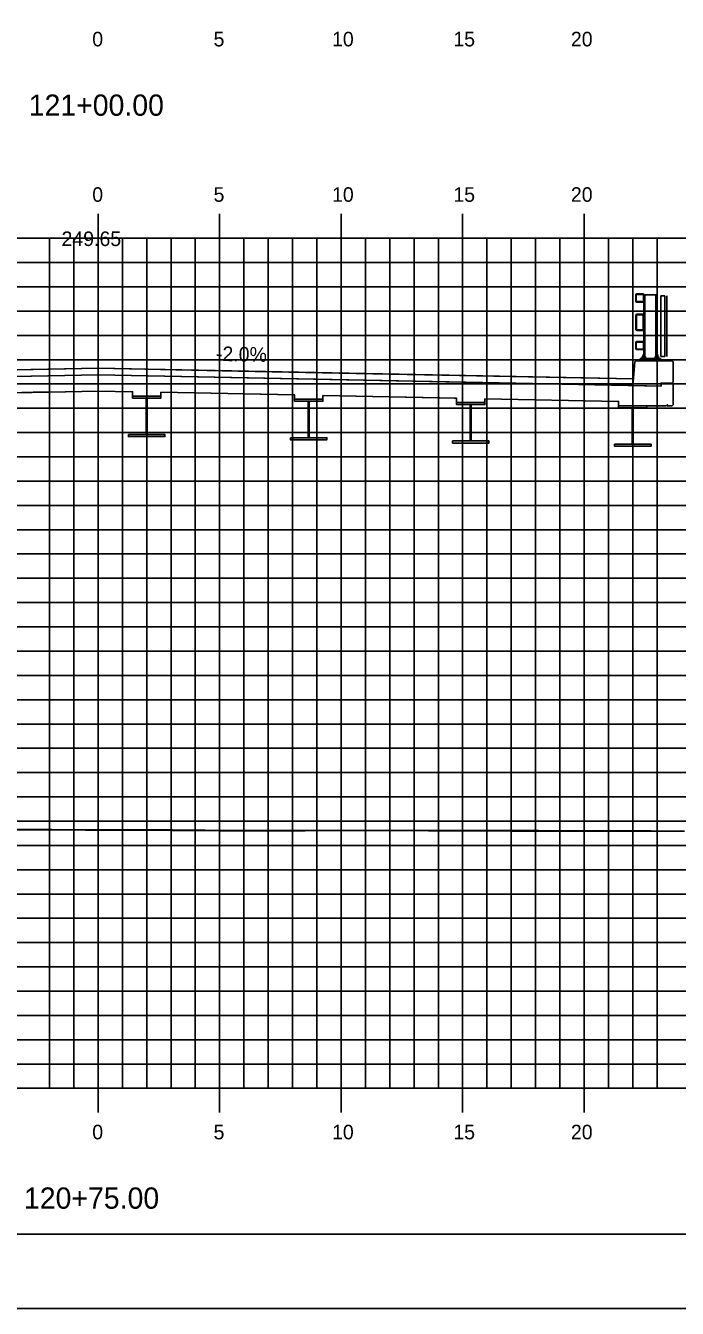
# Model space of a CAD drawing. Extents: x -22 to 1480, y -1511 to 8.
# Drawn here: x 850.4 to 877.3, y -1511.4 to -1458.6 of the extents above; entities that cross this region are included whole.
import ezdxf

# ---------------------------------------------------------------- set-up
doc = ezdxf.new("R2010")
doc.units = 0
for name, color, linetype in [('ANNOTATION', 7, 'Continuous'), ('BORDER', 7, 'Continuous'), ('D_Bridge_Deck', 7, 'Continuous'), ('D_Bridge_Railing', 7, 'Continuous'), ('D_Bridge_Superstructure', 7, 'Continuous'), ('D_Bridge_Superstructure_Slab', 7, 'Continuous'), ('D_Roadway_Centerline', 7, 'Continuous'), ('D_Roadway_Centerline_Text', 7, 'Continuous'), ('H_V ANNOTATION', 7, 'Continuous'), ('MAJOR', 7, 'Continuous'), ('MINOR', 7, 'Continuous'), ('PLOT BOUNDARY', 7, 'Continuous'), ('S_Roadway_Centerline', 7, 'Continuous')]:
    doc.layers.add(name, color=color, linetype=linetype)

msp = doc.modelspace()

# ---------------------------------------------------------------- linework, layer by layer
at = {"layer": 'BORDER'}
msp.add_line((778.426, -1508.331), (938.426, -1508.331), dxfattribs=at)
at = {"layer": 'D_Bridge_Deck'}
for p, q in [((876.593, -1473.418), (876.593, -1473.293)), ((876.593, -1473.293), (877.051, -1473.293))]:
    msp.add_line(p, q, dxfattribs=at)
for points in [[(877.051, -1473.293), (877.093, -1473.252), (877.093, -1472.416), (877.051, -1472.374), (875.551, -1472.374), (875.506, -1472.416), (875.426, -1473.395)], [(876.801, -1474.228), (876.092, -1474.228)]]:
    msp.add_lwpolyline(points, dxfattribs=at)
at = {"layer": 'D_Bridge_Railing'}
for p, q in [((875.551, -1469.666), (875.551, -1469.916)), ((875.572, -1469.666), (875.572, -1469.916)), ((875.843, -1469.624), (875.593, -1469.624)), ((875.843, -1469.645), (875.593, -1469.645)), ((875.863, -1469.916), (875.863, -1469.666)), ((875.884, -1469.916), (875.884, -1469.666)), ((875.922, -1469.666), (875.922, -1472.198)), ((876.378, -1469.666), (876.378, -1472.198)), ((876.582, -1469.707), (876.582, -1472.199)), ((876.582, -1469.707), (876.749, -1469.707)), ((876.749, -1469.707), (876.749, -1472.199)), ((875.593, -1469.937), (875.843, -1469.937)), ((875.593, -1469.957), (875.843, -1469.957)), ((875.551, -1471.072), (875.551, -1470.509)), ((875.577, -1471.072), (875.577, -1470.509)), ((875.603, -1470.457), (875.832, -1470.457)), ((875.603, -1470.483), (875.832, -1470.483)), ((875.858, -1470.509), (875.858, -1471.072)), ((875.884, -1470.509), (875.884, -1471.072)), ((875.832, -1471.098), (875.603, -1471.098)), ((875.832, -1471.124), (875.603, -1471.124)), ((875.551, -1471.624), (875.551, -1471.874)), ((875.572, -1471.624), (875.572, -1471.874)), ((875.843, -1471.582), (875.593, -1471.582)), ((875.843, -1471.603), (875.593, -1471.603)), ((875.863, -1471.874), (875.863, -1471.624)), ((875.884, -1471.874), (875.884, -1471.624)), ((875.593, -1471.895), (875.843, -1471.895)), ((875.593, -1471.916), (875.843, -1471.916)), ((875.921, -1472.124), (875.848, -1472.124)), ((875.921, -1472.132), (875.848, -1472.132)), ((875.921, -1472.14), (875.848, -1472.14)), ((875.921, -1472.149), (875.848, -1472.149)), ((875.921, -1472.157), (875.848, -1472.157)), ((875.921, -1472.165), (875.848, -1472.165)), ((875.921, -1472.174), (875.848, -1472.174)), ((875.921, -1472.182), (875.848, -1472.182)), ((875.921, -1472.19), (875.848, -1472.19)), ((875.85, -1472.205), (875.85, -1472.261)), ((875.903, -1472.128), (875.866, -1472.128)), ((875.903, -1472.136), (875.866, -1472.136)), ((875.903, -1472.145), (875.866, -1472.145)), ((875.903, -1472.153), (875.866, -1472.153)), ((875.903, -1472.161), (875.866, -1472.161)), ((875.903, -1472.169), (875.866, -1472.169)), ((875.903, -1472.178), (875.866, -1472.178)), ((875.903, -1472.186), (875.866, -1472.186)), ((875.903, -1472.194), (875.866, -1472.194)), ((875.919, -1472.205), (875.919, -1472.261)), ((876.452, -1472.124), (876.379, -1472.124)), ((876.452, -1472.132), (876.379, -1472.132)), ((876.452, -1472.14), (876.379, -1472.14)), ((876.452, -1472.149), (876.379, -1472.149)), ((876.452, -1472.157), (876.379, -1472.157)), ((876.452, -1472.165), (876.379, -1472.165)), ((876.452, -1472.174), (876.379, -1472.174)), ((876.452, -1472.182), (876.379, -1472.182)), ((876.452, -1472.19), (876.379, -1472.19)), ((876.381, -1472.205), (876.381, -1472.261)), ((876.434, -1472.128), (876.397, -1472.128)), ((876.434, -1472.136), (876.397, -1472.136)), ((876.434, -1472.145), (876.397, -1472.145)), ((876.434, -1472.153), (876.397, -1472.153)), ((876.434, -1472.161), (876.397, -1472.161)), ((876.434, -1472.169), (876.397, -1472.169)), ((876.434, -1472.178), (876.397, -1472.178)), ((876.434, -1472.186), (876.397, -1472.186)), ((876.434, -1472.194), (876.397, -1472.194)), ((876.45, -1472.205), (876.45, -1472.261)), ((876.582, -1472.199), (876.749, -1472.199))]:
    msp.add_line(p, q, dxfattribs=at)
for points in [[(876.416, -1472.116), (876.416, -1469.666), (875.884, -1469.666), (875.884, -1472.116)], [(876.832, -1469.707), (876.832, -1472.199)], [(875.921, -1472.198), (875.921, -1472.124), (875.912, -1472.116), (875.856, -1472.116), (875.848, -1472.124), (875.848, -1472.198)], [(876.452, -1472.198), (876.452, -1472.124), (876.444, -1472.116), (876.387, -1472.116), (876.379, -1472.124), (876.379, -1472.198)]]:
    msp.add_lwpolyline(points, dxfattribs=at)
for points in [[(876.56, -1472.282), (875.74, -1472.282), (875.74, -1472.364), (876.56, -1472.364)], [(876.56, -1472.364), (875.74, -1472.364), (875.74, -1472.374), (876.56, -1472.374)], [(875.957, -1472.282), (875.811, -1472.282), (875.811, -1472.269), (875.957, -1472.269)], [(875.953, -1472.205), (875.939, -1472.198), (875.829, -1472.198), (875.815, -1472.205), (875.815, -1472.261), (875.829, -1472.269), (875.939, -1472.269), (875.953, -1472.261)], [(876.488, -1472.282), (876.343, -1472.282), (876.343, -1472.269), (876.488, -1472.269)], [(876.484, -1472.205), (876.471, -1472.198), (876.36, -1472.198), (876.347, -1472.205), (876.347, -1472.261), (876.36, -1472.269), (876.471, -1472.269), (876.484, -1472.261)]]:
    msp.add_lwpolyline(points, close=True, dxfattribs=at)
for centre, radius, start, end in [((875.593, -1469.666), 0.0417, 90, 180), ((875.593, -1469.666), 0.0208, 90, 180), ((875.843, -1469.666), 0.0417, 360, 90), ((875.843, -1469.666), 0.0208, 360, 90), ((875.593, -1469.916), 0.0417, 180, 270), ((875.593, -1469.916), 0.0208, 180, 270), ((875.843, -1469.916), 0.0417, 270, 0), ((875.843, -1469.916), 0.0208, 270, 0), ((875.603, -1470.509), 0.052, 90, 180), ((875.603, -1470.509), 0.026, 90, 180), ((875.832, -1470.509), 0.052, 360, 90), ((875.832, -1470.509), 0.026, 360, 90), ((875.603, -1471.072), 0.052, 180, 270), ((875.603, -1471.072), 0.026, 180, 270), ((875.832, -1471.072), 0.052, 270, 0), ((875.832, -1471.072), 0.026, 270, 0), ((875.593, -1471.624), 0.0417, 90, 180), ((875.593, -1471.874), 0.0417, 180, 270), ((875.593, -1471.624), 0.0208, 90, 180), ((875.593, -1471.874), 0.0208, 180, 270), ((875.843, -1471.624), 0.0417, 360, 90), ((875.843, -1471.624), 0.0208, 360, 90), ((875.843, -1471.874), 0.0417, 270, 0), ((875.843, -1471.874), 0.0208, 270, 0), ((875.833, -1472.23), 0.0302, 55.4339, 120), ((875.833, -1472.236), 0.0302, 240, 304.5661), ((875.884, -1472.314), 0.114, 72.412, 107.588), ((875.884, -1472.153), 0.114, 252.412, 287.588), ((875.936, -1472.23), 0.0302, 60, 124.5661), ((875.936, -1472.236), 0.0302, 235.4339, 300), ((876.364, -1472.23), 0.0302, 55.4339, 120), ((876.364, -1472.236), 0.0302, 240, 304.5661), ((876.416, -1472.314), 0.114, 72.412, 107.588), ((876.416, -1472.153), 0.114, 252.412, 287.588), ((876.467, -1472.23), 0.0302, 60, 124.5661), ((876.467, -1472.236), 0.0302, 235.4339, 300)]:
    msp.add_arc(centre, radius, start, end, dxfattribs=at)
at = {"layer": 'D_Bridge_Superstructure'}
for p, q in [((856.009, -1473.828), (854.842, -1473.828)), ((854.842, -1473.828), (854.842, -1473.912)), ((855.447, -1473.912), (855.405, -1473.912)), ((855.447, -1473.912), (855.405, -1473.912)), ((855.447, -1473.912), (856.009, -1473.912)), ((856.009, -1473.912), (856.009, -1473.828)), ((862.676, -1473.962), (861.509, -1473.962)), ((861.509, -1473.962), (861.509, -1474.045)), ((862.676, -1474.045), (862.676, -1473.962)), ((862.113, -1474.045), (862.072, -1474.045)), ((862.113, -1474.045), (862.072, -1474.045)), ((862.113, -1474.045), (862.676, -1474.045)), ((869.342, -1474.095), (868.176, -1474.095)), ((868.176, -1474.095), (868.176, -1474.178)), ((868.78, -1474.178), (868.738, -1474.178)), ((868.78, -1474.178), (868.738, -1474.178)), ((868.78, -1474.178), (869.342, -1474.178)), ((869.342, -1474.178), (869.342, -1474.095)), ((876.009, -1474.228), (874.842, -1474.228)), ((874.842, -1474.228), (874.842, -1474.312)), ((875.447, -1474.312), (875.405, -1474.312)), ((875.447, -1474.312), (875.405, -1474.312)), ((875.447, -1474.312), (876.009, -1474.312)), ((876.009, -1474.312), (876.009, -1474.228)), ((855.405, -1475.412), (854.676, -1475.412)), ((854.676, -1475.412), (854.676, -1475.495)), ((855.405, -1475.412), (854.676, -1475.412)), ((855.447, -1475.412), (855.405, -1475.412)), ((855.447, -1475.412), (855.405, -1475.412)), ((862.072, -1475.545), (861.342, -1475.545)), ((861.342, -1475.545), (861.342, -1475.628)), ((862.072, -1475.545), (861.342, -1475.545)), ((862.113, -1475.545), (862.072, -1475.545)), ((862.113, -1475.545), (862.072, -1475.545)), ((868.738, -1475.678), (868.009, -1475.678)), ((868.009, -1475.678), (868.009, -1475.762)), ((868.738, -1475.678), (868.009, -1475.678)), ((868.78, -1475.678), (868.738, -1475.678)), ((868.78, -1475.678), (868.738, -1475.678)), ((875.405, -1475.812), (874.676, -1475.812)), ((874.676, -1475.812), (874.676, -1475.895)), ((875.405, -1475.812), (874.676, -1475.812)), ((875.447, -1475.812), (875.405, -1475.812)), ((875.447, -1475.812), (875.405, -1475.812))]:
    msp.add_line(p, q, dxfattribs=at)
for points in [[(854.842, -1473.828), (856.009, -1473.828), (856.009, -1473.912), (854.842, -1473.912)], [(855.405, -1473.912), (855.447, -1473.912), (855.447, -1475.412), (855.405, -1475.412)], [(861.509, -1473.962), (862.676, -1473.962), (862.676, -1474.045), (861.509, -1474.045)], [(862.072, -1474.045), (862.113, -1474.045), (862.113, -1475.545), (862.072, -1475.545)], [(868.176, -1474.095), (869.342, -1474.095), (869.342, -1474.178), (868.176, -1474.178)], [(868.738, -1474.178), (868.78, -1474.178), (868.78, -1475.678), (868.738, -1475.678)], [(874.842, -1474.228), (876.009, -1474.228), (876.009, -1474.312), (874.842, -1474.312)], [(875.405, -1474.312), (875.447, -1474.312), (875.447, -1475.812), (875.405, -1475.812)], [(854.676, -1475.412), (856.176, -1475.412), (856.176, -1475.495), (854.676, -1475.495)], [(861.342, -1475.545), (862.842, -1475.545), (862.842, -1475.628), (861.342, -1475.628)], [(868.009, -1475.678), (869.509, -1475.678), (869.509, -1475.762), (868.009, -1475.762)], [(874.676, -1475.812), (876.176, -1475.812), (876.176, -1475.895), (874.676, -1475.895)]]:
    msp.add_lwpolyline(points, close=True, dxfattribs=at)
for points in [[(855.447, -1473.912), (856.009, -1473.912), (856.009, -1473.828), (854.842, -1473.828), (854.842, -1473.912), (855.405, -1473.912), (855.447, -1473.912)], [(854.842, -1473.912), (855.405, -1473.912), (855.447, -1473.912)], [(855.405, -1473.912), (855.405, -1475.412), (855.447, -1475.412), (855.447, -1473.912)], [(855.405, -1473.912), (855.405, -1475.412), (855.447, -1475.412), (855.447, -1473.912)], [(862.113, -1474.045), (862.676, -1474.045), (862.676, -1473.962), (861.509, -1473.962), (861.509, -1474.045), (862.072, -1474.045), (862.113, -1474.045)], [(861.509, -1474.045), (862.072, -1474.045), (862.113, -1474.045)], [(862.072, -1474.045), (862.072, -1475.545), (862.113, -1475.545), (862.113, -1474.045)], [(862.072, -1474.045), (862.072, -1475.545), (862.113, -1475.545), (862.113, -1474.045)], [(868.78, -1474.178), (869.342, -1474.178), (869.342, -1474.095), (868.176, -1474.095), (868.176, -1474.178), (868.738, -1474.178), (868.78, -1474.178)], [(868.176, -1474.178), (868.738, -1474.178), (868.78, -1474.178)], [(868.738, -1474.178), (868.738, -1475.678), (868.78, -1475.678), (868.78, -1474.178)], [(868.738, -1474.178), (868.738, -1475.678), (868.78, -1475.678), (868.78, -1474.178)], [(875.447, -1474.312), (876.009, -1474.312), (876.009, -1474.228), (874.842, -1474.228), (874.842, -1474.312), (875.405, -1474.312), (875.447, -1474.312)], [(874.842, -1474.312), (875.405, -1474.312), (875.447, -1474.312)], [(875.405, -1474.312), (875.405, -1475.812), (875.447, -1475.812), (875.447, -1474.312)], [(875.405, -1474.312), (875.405, -1475.812), (875.447, -1475.812), (875.447, -1474.312)], [(854.676, -1475.412), (854.676, -1475.495), (856.176, -1475.495), (856.176, -1475.412), (855.447, -1475.412)], [(854.676, -1475.495), (856.176, -1475.495), (856.176, -1475.412), (855.447, -1475.412)], [(861.342, -1475.545), (861.342, -1475.628), (862.842, -1475.628), (862.842, -1475.545), (862.113, -1475.545)], [(861.342, -1475.628), (862.842, -1475.628), (862.842, -1475.545), (862.113, -1475.545)], [(868.009, -1475.678), (868.009, -1475.762), (869.509, -1475.762), (869.509, -1475.678), (868.78, -1475.678)], [(868.009, -1475.762), (869.509, -1475.762), (869.509, -1475.678), (868.78, -1475.678)], [(874.676, -1475.812), (874.676, -1475.895), (876.176, -1475.895), (876.176, -1475.812), (875.447, -1475.812)], [(874.676, -1475.895), (876.176, -1475.895), (876.176, -1475.812), (875.447, -1475.812)]]:
    msp.add_lwpolyline(points, dxfattribs=at)
at = {"layer": 'D_Bridge_Superstructure_Slab'}
for p, q in [((853.426, -1473.622), (853.426, -1473.622)), ((868.092, -1473.915), (868.092, -1473.915))]:
    msp.add_line(p, q, dxfattribs=at)
for points in [[(875.426, -1473.395), (875.506, -1472.416), (875.551, -1472.374), (877.051, -1472.374), (877.093, -1472.416), (877.093, -1473.252), (877.051, -1473.293), (876.593, -1473.293), (876.593, -1473.418)], [(835.404, -1473.045), (835.426, -1473.315), (853.426, -1472.955), (875.426, -1473.395), (875.448, -1473.125), (853.426, -1472.684)]]:
    msp.add_lwpolyline(points, close=True, dxfattribs=at)
for points in [[(834.259, -1473.338), (853.426, -1472.955), (876.593, -1473.418)], [(834.259, -1473.338), (853.426, -1472.955), (876.593, -1473.418), (876.593, -1473.293), (877.051, -1473.293), (877.093, -1473.335), (877.093, -1474.187), (877.051, -1474.228), (876.843, -1474.228), (876.843, -1474.187), (876.801, -1474.228), (874.842, -1474.228), (874.842, -1474.05), (869.342, -1473.94), (869.342, -1474.095), (868.176, -1474.095), (868.176, -1473.917), (868.092, -1473.915), (866.759, -1473.888), (862.676, -1473.807), (862.676, -1473.962), (861.509, -1473.962), (861.509, -1473.783), (860.092, -1473.755), (858.759, -1473.728), (856.009, -1473.673), (856.009, -1473.828), (854.842, -1473.828), (854.842, -1473.65), (853.426, -1473.622), (852.093, -1473.648), (850.759, -1473.675), (849.342, -1473.703)], [(876.843, -1474.228), (877.051, -1474.228), (877.093, -1474.187), (877.093, -1473.335), (877.051, -1473.293)], [(849.342, -1473.703), (853.426, -1473.622), (854.842, -1473.65)], [(854.842, -1473.65), (854.842, -1473.828), (856.009, -1473.828), (856.009, -1473.673)], [(856.009, -1473.673), (861.509, -1473.783)], [(861.509, -1473.783), (861.509, -1473.962), (862.676, -1473.962), (862.676, -1473.807)], [(862.676, -1473.807), (868.176, -1473.917)], [(868.176, -1473.917), (868.176, -1474.095), (869.342, -1474.095), (869.342, -1473.94)], [(869.342, -1473.94), (874.842, -1474.05)], [(876.092, -1474.228), (874.842, -1474.228), (874.842, -1474.05)], [(876.843, -1474.228), (876.843, -1474.187), (876.801, -1474.228)], [(876.843, -1474.228), (876.843, -1474.187), (876.801, -1474.228)]]:
    msp.add_lwpolyline(points, dxfattribs=at)
at = {"layer": 'D_Roadway_Centerline'}
for points in [[(835.404, -1473.045), (838.426, -1472.984), (841.426, -1472.924), (847.186, -1472.809), (853.426, -1472.684), (859.186, -1472.799), (865.426, -1472.924), (870.426, -1473.024), (875.448, -1473.125)], [(849.622, -1491.666), (851.214, -1491.671), (851.528, -1491.673), (856.483, -1491.691), (857.83, -1491.697), (861.751, -1491.711), (864.139, -1491.719), (867.019, -1491.729), (870.44, -1491.737), (872.287, -1491.743), (876.73, -1491.746), (877.556, -1491.749)]]:
    msp.add_lwpolyline(points, dxfattribs=at)
at = {"layer": 'MAJOR'}
for p, q in [((853.426, -1466.329), (853.426, -1467.331)), ((858.426, -1466.329), (858.426, -1467.331)), ((863.426, -1466.329), (863.426, -1467.331)), ((868.426, -1466.329), (868.426, -1467.331)), ((873.426, -1466.329), (873.426, -1467.331)), ((783.426, -1467.331), (923.426, -1467.331)), ((783.426, -1467.331), (923.426, -1467.331)), ((853.426, -1502.331), (853.426, -1467.331)), ((858.426, -1502.331), (858.426, -1467.331)), ((863.426, -1502.331), (863.426, -1467.331)), ((868.426, -1502.331), (868.426, -1467.331)), ((873.426, -1502.331), (873.426, -1467.331)), ((783.426, -1472.331), (923.426, -1472.331)), ((783.426, -1477.331), (923.426, -1477.331)), ((783.426, -1482.331), (923.426, -1482.331)), ((783.426, -1487.331), (923.426, -1487.331)), ((783.426, -1492.331), (923.426, -1492.331)), ((783.426, -1497.331), (923.426, -1497.331)), ((783.426, -1502.331), (923.426, -1502.331)), ((783.426, -1502.331), (923.426, -1502.331)), ((853.426, -1503.333), (853.426, -1502.331)), ((858.426, -1503.333), (858.426, -1502.331)), ((863.426, -1503.333), (863.426, -1502.331)), ((868.426, -1503.333), (868.426, -1502.331)), ((873.426, -1503.333), (873.426, -1502.331))]:
    msp.add_line(p, q, dxfattribs=at)
at = {"layer": 'MINOR'}
for p, q in [((851.426, -1502.331), (851.426, -1467.331)), ((852.426, -1502.331), (852.426, -1467.331)), ((854.426, -1502.331), (854.426, -1467.331)), ((855.426, -1502.331), (855.426, -1467.331)), ((856.426, -1502.331), (856.426, -1467.331)), ((857.426, -1502.331), (857.426, -1467.331)), ((859.426, -1502.331), (859.426, -1467.331)), ((860.426, -1502.331), (860.426, -1467.331)), ((861.426, -1502.331), (861.426, -1467.331)), ((862.426, -1502.331), (862.426, -1467.331)), ((864.426, -1502.331), (864.426, -1467.331)), ((865.426, -1502.331), (865.426, -1467.331)), ((866.426, -1502.331), (866.426, -1467.331)), ((867.426, -1502.331), (867.426, -1467.331)), ((869.426, -1502.331), (869.426, -1467.331)), ((870.426, -1502.331), (870.426, -1467.331)), ((871.426, -1502.331), (871.426, -1467.331)), ((872.426, -1502.331), (872.426, -1467.331)), ((874.426, -1502.331), (874.426, -1467.331)), ((875.426, -1502.331), (875.426, -1467.331)), ((876.426, -1502.331), (876.426, -1467.331)), ((783.426, -1468.331), (923.426, -1468.331)), ((783.426, -1469.331), (923.426, -1469.331)), ((783.426, -1470.331), (923.426, -1470.331)), ((783.426, -1471.331), (923.426, -1471.331)), ((783.426, -1473.331), (923.426, -1473.331)), ((783.426, -1474.331), (923.426, -1474.331)), ((783.426, -1475.331), (923.426, -1475.331)), ((783.426, -1476.331), (923.426, -1476.331)), ((783.426, -1478.331), (923.426, -1478.331)), ((783.426, -1479.331), (923.426, -1479.331)), ((783.426, -1480.331), (923.426, -1480.331)), ((783.426, -1481.331), (923.426, -1481.331)), ((783.426, -1483.331), (923.426, -1483.331)), ((783.426, -1484.331), (923.426, -1484.331)), ((783.426, -1485.331), (923.426, -1485.331)), ((783.426, -1486.331), (923.426, -1486.331)), ((783.426, -1488.331), (923.426, -1488.331)), ((783.426, -1489.331), (923.426, -1489.331)), ((783.426, -1490.331), (923.426, -1490.331)), ((783.426, -1491.331), (923.426, -1491.331)), ((783.426, -1493.331), (923.426, -1493.331)), ((783.426, -1494.331), (923.426, -1494.331)), ((783.426, -1495.331), (923.426, -1495.331)), ((783.426, -1496.331), (923.426, -1496.331)), ((783.426, -1498.331), (923.426, -1498.331)), ((783.426, -1499.331), (923.426, -1499.331)), ((783.426, -1500.331), (923.426, -1500.331)), ((783.426, -1501.331), (923.426, -1501.331))]:
    msp.add_line(p, q, dxfattribs=at)
at = {"layer": 'PLOT BOUNDARY'}
msp.add_lwpolyline([(770.333, -1511.39), (940.333, -1511.39), (940.333, -1401.39), (770.333, -1401.39)], close=True, dxfattribs=at)
at = {"layer": 'S_Roadway_Centerline'}
msp.add_lwpolyline([(849.622, -1491.683), (850.915, -1491.685), (851.292, -1491.686), (852.903, -1491.697), (853.858, -1491.702), (854.891, -1491.705), (856.423, -1491.713), (856.879, -1491.715), (856.912, -1491.715), (858.452, -1491.724), (858.782, -1491.724), (858.893, -1491.724), (860.364, -1491.724), (861.001, -1491.724), (861.945, -1491.723), (863.11, -1491.721), (863.526, -1491.721), (864.777, -1491.718), (865.108, -1491.718), (865.218, -1491.718), (866.689, -1491.718), (867.326, -1491.719), (868.271, -1491.722), (869.435, -1491.722), (869.852, -1491.722), (871.103, -1491.72), (871.433, -1491.721), (871.543, -1491.721), (873.015, -1491.728), (873.652, -1491.729), (874.596, -1491.733), (875.76, -1491.734), (876.177, -1491.736), (877.429, -1491.738)], dxfattribs=at)
msp.add_lwpolyline([(849.622, -1491.683), (850.915, -1491.685), (851.292, -1491.686), (852.903, -1491.697), (853.858, -1491.702), (854.891, -1491.705), (856.423, -1491.713), (856.879, -1491.715), (856.912, -1491.715), (858.452, -1491.724), (858.782, -1491.724), (858.893, -1491.724), (860.364, -1491.724), (861.001, -1491.724), (861.945, -1491.723), (863.11, -1491.721), (863.526, -1491.721), (864.777, -1491.718), (865.108, -1491.718), (865.218, -1491.718), (866.689, -1491.718), (867.326, -1491.719), (868.271, -1491.722), (869.435, -1491.722), (869.852, -1491.722), (871.103, -1491.72), (871.433, -1491.721), (871.543, -1491.721), (873.015, -1491.728), (873.652, -1491.729), (874.596, -1491.733), (875.76, -1491.734), (876.177, -1491.736), (877.429, -1491.738)], dxfattribs=at)

# ---------------------------------------------------------------- texts
at = {"layer": 'ANNOTATION'}
msp.add_text('-2.0%', height=0.6, rotation=358.8542, dxfattribs=at).set_placement((858.269, -1472.381))
at = {"layer": 'D_Roadway_Centerline'}
for s, p in [('C', (853.421, -1472.684)), ('L', (853.426, -1472.691))]:
    msp.add_text(s, height=0.0146, dxfattribs=at).set_placement(p)
at = {"layer": 'D_Roadway_Centerline_Text'}
msp.add_text('249.65', height=0.6, dxfattribs=at).set_placement((851.92, -1467.652))
at = {"layer": 'H_V ANNOTATION'}
for s, height, p in [('0', 0.6, (853.185, -1459.431)), ('5', 0.6, (858.177, -1459.431)), ('10', 0.6, (863.051, -1459.431)), ('15', 0.6, (868.043, -1459.431)), ('20', 0.6, (872.88, -1459.431)), ('121+00.00', 0.875, (850.57, -1462.288)), ('0', 0.6, (853.185, -1465.831)), ('5', 0.6, (858.177, -1465.831)), ('10', 0.6, (863.051, -1465.831)), ('15', 0.6, (868.043, -1465.831)), ('20', 0.6, (872.88, -1465.831)), ('0', 0.6, (853.185, -1504.431)), ('5', 0.6, (858.177, -1504.431)), ('10', 0.6, (863.051, -1504.431)), ('15', 0.6, (868.043, -1504.431)), ('20', 0.6, (872.88, -1504.431)), ('120+75.00', 0.875, (850.375, -1507.288))]:
    msp.add_text(s, height=height, dxfattribs=at).set_placement(p)

doc.saveas('drawing.dxf')
